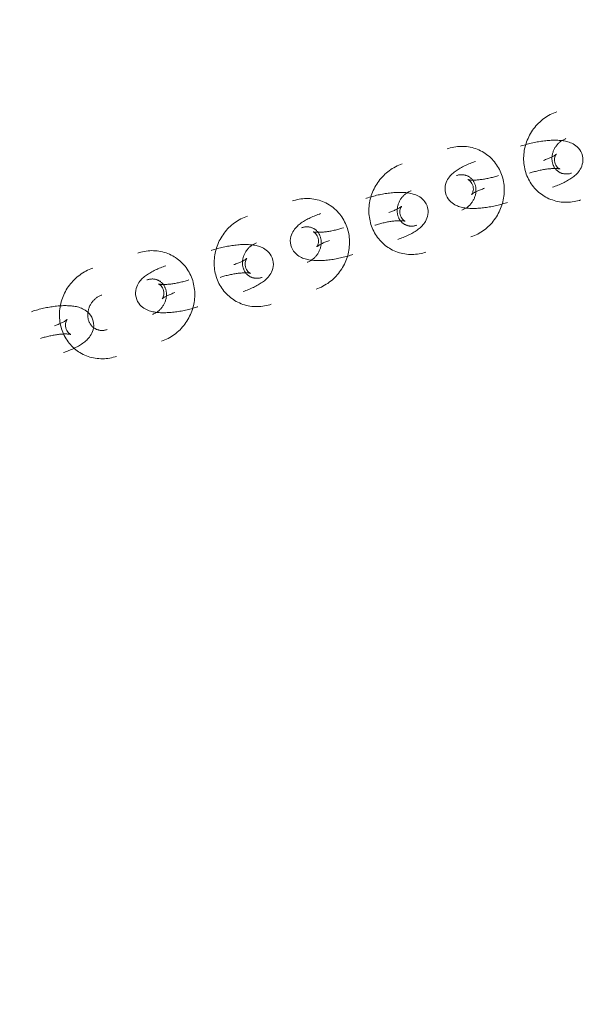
# Model space of a CAD drawing. Header units: millimetres. Extents: x -188930 to 271134, y -158090 to 283816.
# Tile 561 of 610: x 44603 to 44724, y 78927 to 79135. Entities that reach past the tile are written whole.
import ezdxf

# ---------------------------------------------------------------- set-up
doc = ezdxf.new("R2010")
doc.units = ezdxf.units.MM
doc.linetypes.add('AA_PRZERYWANA', pattern=[4, 3, -1])
doc.layers.add('A-DETL-1', color=5, linetype='AA_PRZERYWANA', lineweight=25)
doc.layers.add('I-FURN', color=30, linetype='Continuous', lineweight=9)

# ---------------------------------------------------------------- blocks, each defined once
blk = doc.blocks.new('LARSLAJ_hamak - LARSLAJ_hamak-V31-PZT-dwg')
at = {"layer": 'I-FURN', "flags": 128}
for points in [[(-586.73, -132.74), (-587.01, -132.35), (-587.24, -131.94), (-587.4, -131.52), (-587.51, -131.11), (-587.57, -130.71), (-587.59, -130.34), (-587.58, -129.99), (-587.55, -129.67), (-587.5, -129.36), (-587.43, -129.07), (-587.35, -128.8), (-587.26, -128.53), (-587.16, -128.28), (-587.05, -128.03), (-586.94, -127.79), (-586.81, -127.55), (-586.68, -127.31), (-586.55, -127.08), (-586.4, -126.85), (-586.25, -126.63), (-586.1, -126.4), (-585.94, -126.17), (-585.77, -125.95), (-585.59, -125.72), (-585.41, -125.5), (-585.23, -125.27), (-585.04, -125.05), (-584.84, -124.83), (-584.64, -124.61), (-584.43, -124.39), (-584.22, -124.17), (-584.02, -123.96)], [(-583.71, -128.1), (-583.67, -128.09), (-583.62, -128.08), (-583.56, -128.06), (-583.48, -128.04), (-583.38, -128.01), (-583.27, -127.97), (-583.15, -127.92), (-583.03, -127.87), (-582.89, -127.81), (-582.75, -127.74), (-582.59, -127.66), (-582.44, -127.58), (-582.27, -127.49), (-582.1, -127.39), (-581.93, -127.29), (-581.75, -127.19), (-581.57, -127.07), (-581.38, -126.95), (-581.2, -126.83), (-581.01, -126.7), (-580.82, -126.57), (-580.63, -126.43), (-580.44, -126.29), (-580.25, -126.14), (-580.05, -125.99), (-579.86, -125.84), (-579.68, -125.69), (-579.49, -125.53), (-579.3, -125.37), (-579.12, -125.21), (-578.94, -125.05), (-578.77, -124.89), (-578.6, -124.73), (-578.43, -124.56), (-578.33, -124.46)], [(-587.15, -125.52), (-587.54, -125.49), (-587.93, -125.49), (-588.31, -125.49), (-588.7, -125.52), (-589.08, -125.56), (-589.47, -125.62), (-589.85, -125.7), (-590.22, -125.79), (-590.59, -125.9), (-590.96, -126.02), (-591.32, -126.16), (-591.68, -126.31), (-592.03, -126.48), (-592.37, -126.66), (-592.7, -126.86), (-593.02, -127.07), (-593.34, -127.3), (-593.65, -127.53), (-593.94, -127.78), (-594.23, -128.04), (-594.43, -128.24)], [(-581.63, -142.73), (-581.36, -142.45), (-581.1, -142.16), (-580.86, -141.86), (-580.62, -141.55), (-580.4, -141.23), (-580.19, -140.9), (-579.99, -140.57), (-579.81, -140.22), (-579.63, -139.88), (-579.48, -139.52), (-579.33, -139.16), (-579.2, -138.79), (-579.08, -138.42), (-578.98, -138.05), (-578.88, -137.67), (-578.81, -137.29), (-578.74, -136.9), (-578.7, -136.52), (-578.66, -136.13), (-578.64, -135.74), (-578.63, -135.35), (-578.64, -134.96), (-578.66, -134.57), (-578.7, -134.18), (-578.75, -133.8), (-578.82, -133.41), (-578.89, -133.03), (-578.99, -132.66), (-579.09, -132.28), (-579.22, -131.91), (-579.35, -131.55), (-579.5, -131.19), (-579.66, -130.84), (-579.84, -130.49), (-580.02, -130.15), (-580.23, -129.82), (-580.44, -129.5), (-580.67, -129.18), (-580.91, -128.88), (-581.16, -128.58), (-581.42, -128.3), (-581.69, -128.02), (-581.98, -127.76), (-582.27, -127.51), (-582.58, -127.27), (-582.89, -127.05), (-583.22, -126.84), (-583.55, -126.64), (-583.89, -126.46), (-584.24, -126.29), (-584.6, -126.14), (-584.96, -126), (-585.33, -125.88), (-585.7, -125.77), (-586.08, -125.68), (-586.46, -125.61), (-586.84, -125.55), (-587.15, -125.52)], [(-586.73, -132.74), (-586.4, -133.09), (-586.03, -133.38), (-585.65, -133.62), (-585.26, -133.8), (-584.88, -133.93), (-584.52, -134.02), (-584.18, -134.07), (-583.85, -134.1), (-583.54, -134.1), (-583.24, -134.08), (-582.96, -134.05), (-582.68, -134.01), (-582.41, -133.96), (-582.15, -133.9), (-581.89, -133.83), (-581.63, -133.75), (-581.38, -133.66), (-581.13, -133.57), (-580.88, -133.47), (-580.63, -133.37), (-580.38, -133.25), (-580.12, -133.13), (-579.87, -133.01), (-579.62, -132.88), (-579.37, -132.74), (-579.11, -132.6), (-578.86, -132.45), (-578.61, -132.3), (-578.35, -132.14), (-578.1, -131.97), (-577.84, -131.81), (-577.59, -131.63), (-577.34, -131.45), (-577.08, -131.27), (-576.83, -131.09), (-576.58, -130.9), (-576.33, -130.7), (-576.09, -130.51), (-575.84, -130.31), (-575.6, -130.1), (-575.36, -129.9), (-575.13, -129.69), (-574.89, -129.48), (-574.66, -129.26), (-574.44, -129.05), (-574.21, -128.83), (-574.08, -128.7)], [(-582.12, -128.89), (-582.34, -128.67), (-582.57, -128.48), (-582.8, -128.34), (-583.02, -128.23), (-583.21, -128.17), (-583.38, -128.13), (-583.51, -128.11), (-583.6, -128.1), (-583.67, -128.1), (-583.71, -128.1), (-583.72, -128.1)], [(-582.12, -128.89), (-581.94, -129.15), (-581.79, -129.41), (-581.69, -129.66), (-581.63, -129.9), (-581.6, -130.1), (-581.59, -130.27), (-581.59, -130.4), (-581.6, -130.49), (-581.62, -130.56), (-581.62, -130.59), (-581.63, -130.61)], [(-581.62, -130.6), (-581.61, -130.57), (-581.59, -130.52), (-581.56, -130.46), (-581.52, -130.38), (-581.47, -130.29), (-581.42, -130.19), (-581.35, -130.09), (-581.27, -129.97), (-581.19, -129.85), (-581.09, -129.72), (-580.99, -129.58), (-580.88, -129.44), (-580.77, -129.29), (-580.64, -129.14), (-580.51, -128.99), (-580.37, -128.83), (-580.23, -128.68), (-580.08, -128.51), (-579.93, -128.35), (-579.77, -128.2)], [(-590.18, -132.48), (-590.08, -132.37), (-589.97, -132.27), (-589.85, -132.18), (-589.74, -132.1), (-589.62, -132.01), (-589.5, -131.94), (-589.38, -131.87), (-589.26, -131.81), (-589.14, -131.75), (-589.02, -131.7), (-588.89, -131.65), (-588.77, -131.61), (-588.64, -131.58), (-588.52, -131.55), (-588.39, -131.52), (-588.27, -131.51), (-588.14, -131.49), (-588.02, -131.49), (-587.89, -131.49), (-587.77, -131.49), (-587.68, -131.5)], [(-587.68, -131.5), (-587.56, -131.51), (-587.43, -131.53), (-587.31, -131.55), (-587.19, -131.58), (-587.07, -131.62), (-586.95, -131.66), (-586.83, -131.71), (-586.71, -131.76), (-586.6, -131.82), (-586.48, -131.88), (-586.37, -131.95), (-586.25, -132.02), (-586.14, -132.1), (-586.04, -132.19), (-585.93, -132.28), (-585.83, -132.37), (-585.73, -132.47), (-585.63, -132.58), (-585.54, -132.69), (-585.45, -132.81), (-585.36, -132.93), (-585.28, -133.06), (-585.2, -133.19), (-585.12, -133.33), (-585.05, -133.47), (-584.99, -133.61), (-584.93, -133.76), (-584.87, -133.91), (-584.82, -134.07), (-584.78, -134.23), (-584.74, -134.39), (-584.71, -134.55), (-584.68, -134.72), (-584.66, -134.88), (-584.64, -135.05), (-584.64, -135.22), (-584.63, -135.39), (-584.64, -135.56), (-584.65, -135.73), (-584.66, -135.9), (-584.69, -136.07), (-584.72, -136.24), (-584.75, -136.4), (-584.79, -136.57), (-584.84, -136.73), (-584.89, -136.89), (-584.95, -137.05), (-585.01, -137.2), (-585.08, -137.35), (-585.15, -137.5), (-585.23, -137.64), (-585.31, -137.78), (-585.4, -137.91), (-585.49, -138.04), (-585.59, -138.16), (-585.69, -138.28), (-585.79, -138.4), (-585.87, -138.49)], [(-601.56, -135.38), (-601.83, -135.66), (-602.09, -135.95), (-602.33, -136.25), (-602.57, -136.56), (-602.79, -136.88), (-603, -137.21), (-603.2, -137.54), (-603.38, -137.88), (-603.55, -138.23), (-603.71, -138.59), (-603.86, -138.95), (-603.99, -139.31), (-604.11, -139.68), (-604.21, -140.06), (-604.3, -140.44), (-604.38, -140.82), (-604.44, -141.2), (-604.49, -141.59), (-604.53, -141.98), (-604.55, -142.37), (-604.55, -142.76), (-604.55, -143.15), (-604.52, -143.53), (-604.49, -143.92), (-604.44, -144.31), (-604.37, -144.69), (-604.29, -145.07), (-604.2, -145.45), (-604.09, -145.82), (-603.97, -146.19), (-603.84, -146.56), (-603.69, -146.92), (-603.53, -147.27), (-603.35, -147.62), (-603.16, -147.96), (-602.96, -148.29), (-602.75, -148.61), (-602.52, -148.92), (-602.28, -149.23), (-602.03, -149.52), (-601.77, -149.81), (-601.49, -150.08), (-601.21, -150.34), (-600.91, -150.59), (-600.61, -150.83), (-600.29, -151.06), (-599.97, -151.27), (-599.64, -151.47), (-599.29, -151.65), (-598.95, -151.82), (-598.59, -151.97), (-598.23, -152.11), (-597.86, -152.23), (-597.49, -152.33), (-597.11, -152.42), (-596.73, -152.5), (-596.35, -152.55), (-596.03, -152.59)], [(-595.51, -146.61), (-595.63, -146.6), (-595.75, -146.58), (-595.88, -146.55), (-596, -146.52), (-596.12, -146.49), (-596.24, -146.45), (-596.36, -146.4), (-596.48, -146.35), (-596.59, -146.29), (-596.71, -146.23), (-596.82, -146.16), (-596.93, -146.09), (-597.04, -146.01), (-597.15, -145.92), (-597.26, -145.83), (-597.36, -145.73), (-597.46, -145.63), (-597.56, -145.53), (-597.65, -145.41), (-597.74, -145.3), (-597.83, -145.17), (-597.91, -145.05), (-597.99, -144.91), (-598.07, -144.78), (-598.14, -144.64), (-598.2, -144.49), (-598.26, -144.34), (-598.32, -144.19), (-598.37, -144.04), (-598.41, -143.88), (-598.45, -143.72), (-598.48, -143.55), (-598.51, -143.39), (-598.53, -143.22), (-598.54, -143.05), (-598.55, -142.88), (-598.55, -142.71), (-598.55, -142.54), (-598.54, -142.37), (-598.52, -142.2), (-598.5, -142.04), (-598.47, -141.87), (-598.44, -141.7), (-598.4, -141.54), (-598.35, -141.38), (-598.3, -141.22), (-598.24, -141.06), (-598.18, -140.91), (-598.11, -140.76), (-598.04, -140.61), (-597.96, -140.47), (-597.87, -140.33), (-597.79, -140.19), (-597.7, -140.07), (-597.6, -139.94), (-597.5, -139.82), (-597.4, -139.71), (-597.31, -139.62)], [(-592.58, -141.32), (-592.91, -140.97), (-593.27, -140.68), (-593.66, -140.44), (-594.04, -140.26), (-594.42, -140.13), (-594.78, -140.04), (-595.12, -139.99), (-595.45, -139.96), (-595.76, -139.96), (-596.06, -139.97), (-596.34, -140), (-596.62, -140.05), (-596.89, -140.1), (-597.15, -140.16), (-597.41, -140.23), (-597.67, -140.31), (-597.92, -140.39), (-598.17, -140.49), (-598.42, -140.59), (-598.68, -140.69), (-598.93, -140.8), (-599.18, -140.92), (-599.43, -141.05), (-599.68, -141.18), (-599.93, -141.32), (-600.19, -141.46), (-600.44, -141.61), (-600.7, -141.76), (-600.95, -141.92), (-601.2, -142.08), (-601.46, -142.25), (-601.71, -142.43), (-601.97, -142.6), (-602.22, -142.79), (-602.47, -142.97), (-602.72, -143.16), (-602.97, -143.36), (-603.21, -143.55), (-603.46, -143.75), (-603.7, -143.96), (-603.94, -144.16), (-604.18, -144.37), (-604.41, -144.58), (-604.64, -144.79), (-604.87, -145.01), (-605.09, -145.23), (-605.22, -145.36)], [(-592.58, -141.32), (-592.29, -141.71), (-592.07, -142.12), (-591.9, -142.54), (-591.79, -142.95), (-591.73, -143.34), (-591.71, -143.72), (-591.72, -144.06), (-591.75, -144.39), (-591.81, -144.7), (-591.87, -144.99), (-591.95, -145.26), (-592.04, -145.53), (-592.14, -145.78), (-592.25, -146.03), (-592.37, -146.27), (-592.49, -146.51), (-592.62, -146.74), (-592.76, -146.97), (-592.9, -147.2), (-593.05, -147.43), (-593.2, -147.66), (-593.37, -147.89), (-593.53, -148.11), (-593.71, -148.34), (-593.89, -148.56), (-594.07, -148.78), (-594.26, -149.01), (-594.46, -149.23), (-594.66, -149.45), (-594.87, -149.67), (-595.08, -149.89), (-595.28, -150.1)], [(-597.68, -143.46), (-597.69, -143.49), (-597.71, -143.54), (-597.74, -143.6), (-597.78, -143.68), (-597.83, -143.77), (-597.89, -143.86), (-597.95, -143.97), (-598.03, -144.09), (-598.11, -144.21), (-598.21, -144.34), (-598.31, -144.48), (-598.42, -144.62), (-598.54, -144.77), (-598.66, -144.92), (-598.79, -145.07), (-598.93, -145.22), (-599.07, -145.38), (-599.22, -145.54), (-599.38, -145.7), (-599.53, -145.86)], [(-597.18, -145.16), (-597.36, -144.91), (-597.51, -144.65), (-597.61, -144.39), (-597.67, -144.16), (-597.7, -143.96), (-597.71, -143.79), (-597.71, -143.66), (-597.7, -143.56), (-597.69, -143.5), (-597.68, -143.46), (-597.68, -143.45)], [(-595.6, -145.96), (-595.63, -145.96), (-595.68, -145.98), (-595.75, -145.99), (-595.83, -146.02), (-595.92, -146.05), (-596.03, -146.09), (-596.15, -146.14), (-596.28, -146.19), (-596.41, -146.25), (-596.56, -146.32), (-596.71, -146.4), (-596.87, -146.48), (-597.03, -146.57), (-597.2, -146.66), (-597.37, -146.76), (-597.55, -146.87), (-597.73, -146.99), (-597.92, -147.1), (-598.11, -147.23), (-598.29, -147.36), (-598.48, -147.49), (-598.67, -147.63), (-598.87, -147.77), (-599.06, -147.91), (-599.25, -148.06), (-599.44, -148.21), (-599.63, -148.37), (-599.81, -148.53), (-600, -148.68), (-600.18, -148.85), (-600.36, -149.01), (-600.53, -149.17), (-600.71, -149.33), (-600.87, -149.5), (-600.97, -149.6)], [(-597.18, -145.16), (-596.97, -145.39), (-596.73, -145.58), (-596.5, -145.72), (-596.28, -145.82), (-596.09, -145.89), (-595.93, -145.93), (-595.8, -145.95), (-595.7, -145.96), (-595.63, -145.96), (-595.6, -145.96), (-595.58, -145.96)], [(-593, -145.63), (-593.11, -145.73), (-593.22, -145.83), (-593.33, -145.92), (-593.45, -146.01), (-593.57, -146.09), (-593.69, -146.17), (-593.81, -146.24), (-593.93, -146.3), (-594.05, -146.36), (-594.17, -146.41), (-594.3, -146.46), (-594.42, -146.5), (-594.55, -146.53), (-594.67, -146.56), (-594.8, -146.58), (-594.92, -146.6), (-595.05, -146.61), (-595.17, -146.62), (-595.3, -146.62), (-595.42, -146.62), (-595.51, -146.61)], [(-611.6, -150.01), (-611.99, -149.99), (-612.37, -149.98), (-612.76, -149.99), (-613.15, -150.01), (-613.53, -150.05), (-613.91, -150.11), (-614.29, -150.19), (-614.67, -150.28), (-615.04, -150.39), (-615.41, -150.51), (-615.77, -150.65), (-616.12, -150.8), (-616.47, -150.97), (-616.81, -151.16), (-617.15, -151.35), (-617.47, -151.56), (-617.79, -151.79), (-618.09, -152.02), (-618.39, -152.27), (-618.68, -152.53), (-618.88, -152.73)], [(-606.07, -167.22), (-605.8, -166.94), (-605.55, -166.65), (-605.3, -166.35), (-605.07, -166.04), (-604.84, -165.72), (-604.63, -165.39), (-604.44, -165.06), (-604.25, -164.72), (-604.08, -164.37), (-603.92, -164.01), (-603.78, -163.65), (-603.64, -163.28), (-603.53, -162.91), (-603.42, -162.54), (-603.33, -162.16), (-603.25, -161.78), (-603.19, -161.39), (-603.14, -161.01), (-603.11, -160.62), (-603.09, -160.23), (-603.08, -159.84), (-603.09, -159.45), (-603.11, -159.06), (-603.15, -158.68), (-603.2, -158.29), (-603.26, -157.91), (-603.34, -157.52), (-603.43, -157.15), (-603.54, -156.77), (-603.66, -156.4), (-603.8, -156.04), (-603.94, -155.68), (-604.11, -155.33), (-604.28, -154.98), (-604.47, -154.64), (-604.67, -154.31), (-604.89, -153.99), (-605.11, -153.67), (-605.35, -153.37), (-605.6, -153.07), (-605.86, -152.79), (-606.14, -152.51), (-606.42, -152.25), (-606.72, -152), (-607.02, -151.76), (-607.34, -151.54), (-607.66, -151.33), (-608, -151.13), (-608.34, -150.95), (-608.69, -150.78), (-609.04, -150.63), (-609.4, -150.49), (-609.77, -150.37), (-610.14, -150.26), (-610.52, -150.17), (-610.9, -150.1), (-611.28, -150.04), (-611.6, -150.01)], [(-596.03, -152.59), (-595.65, -152.61), (-595.26, -152.62), (-594.87, -152.61), (-594.49, -152.59), (-594.1, -152.54), (-593.72, -152.49), (-593.34, -152.41), (-592.96, -152.32), (-592.59, -152.21), (-592.23, -152.09), (-591.86, -151.95), (-591.51, -151.79), (-591.16, -151.63), (-590.82, -151.44), (-590.49, -151.24), (-590.16, -151.03), (-589.85, -150.81), (-589.54, -150.57), (-589.24, -150.32), (-588.96, -150.06), (-588.76, -149.87)], [(-615.06, -161.28), (-615.34, -160.89), (-615.57, -160.48), (-615.73, -160.06), (-615.84, -159.65), (-615.9, -159.25), (-615.92, -158.88), (-615.91, -158.53), (-615.88, -158.21), (-615.83, -157.9), (-615.76, -157.61), (-615.68, -157.34), (-615.59, -157.07), (-615.49, -156.82), (-615.38, -156.57), (-615.27, -156.33), (-615.14, -156.09), (-615.01, -155.85), (-614.88, -155.62), (-614.73, -155.39), (-614.58, -155.16), (-614.43, -154.94), (-614.27, -154.71), (-614.1, -154.49), (-613.92, -154.26), (-613.74, -154.04), (-613.56, -153.81), (-613.37, -153.59), (-613.17, -153.37), (-612.97, -153.15), (-612.76, -152.93), (-612.55, -152.71), (-612.35, -152.5)], [(-612.04, -156.64), (-612, -156.63), (-611.95, -156.62), (-611.89, -156.6), (-611.81, -156.58), (-611.71, -156.55), (-611.6, -156.51), (-611.49, -156.46), (-611.36, -156.41), (-611.22, -156.35), (-611.08, -156.28), (-610.92, -156.2), (-610.77, -156.12), (-610.6, -156.03), (-610.43, -155.93), (-610.26, -155.83), (-610.08, -155.73), (-609.9, -155.61), (-609.71, -155.49), (-609.53, -155.37), (-609.34, -155.24), (-609.15, -155.11), (-608.96, -154.97), (-608.77, -154.83), (-608.58, -154.68), (-608.38, -154.53), (-608.2, -154.38), (-608.01, -154.23), (-607.82, -154.07), (-607.64, -153.91), (-607.45, -153.75), (-607.27, -153.59), (-607.1, -153.43), (-606.93, -153.26), (-606.76, -153.1), (-606.66, -153)], [(-614.63, -156.97), (-614.52, -156.86), (-614.41, -156.77), (-614.3, -156.67), (-614.18, -156.59), (-614.07, -156.51), (-613.95, -156.43), (-613.83, -156.36), (-613.71, -156.3), (-613.58, -156.24), (-613.46, -156.19), (-613.34, -156.14), (-613.21, -156.1), (-613.09, -156.07), (-612.96, -156.04), (-612.84, -156.01), (-612.71, -156), (-612.59, -155.99), (-612.46, -155.98), (-612.34, -155.98), (-612.21, -155.98), (-612.12, -155.99)], [(-612.12, -155.99), (-612, -156), (-611.88, -156.02), (-611.76, -156.04), (-611.63, -156.07), (-611.51, -156.11), (-611.39, -156.15), (-611.27, -156.2), (-611.16, -156.25), (-611.04, -156.31), (-610.93, -156.37), (-610.81, -156.44), (-610.7, -156.51), (-610.59, -156.59), (-610.48, -156.68), (-610.38, -156.77), (-610.27, -156.86), (-610.17, -156.96), (-610.08, -157.07), (-609.98, -157.18), (-609.89, -157.3), (-609.8, -157.42), (-609.72, -157.55), (-609.64, -157.68), (-609.57, -157.82), (-609.5, -157.96), (-609.43, -158.1), (-609.37, -158.25), (-609.32, -158.41), (-609.27, -158.56), (-609.22, -158.72), (-609.18, -158.88), (-609.15, -159.04), (-609.13, -159.21), (-609.1, -159.38), (-609.09, -159.54), (-609.08, -159.71), (-609.08, -159.88), (-609.08, -160.05), (-609.09, -160.22), (-609.11, -160.39), (-609.13, -160.56), (-609.16, -160.73), (-609.2, -160.9), (-609.24, -161.06), (-609.28, -161.22), (-609.33, -161.38), (-609.39, -161.54), (-609.46, -161.69), (-609.52, -161.84), (-609.6, -161.99), (-609.67, -162.13), (-609.76, -162.27), (-609.84, -162.4), (-609.94, -162.53), (-610.03, -162.66), (-610.13, -162.77), (-610.23, -162.89), (-610.32, -162.98)], [(-615.06, -161.28), (-614.73, -161.63), (-614.36, -161.92), (-613.98, -162.16), (-613.59, -162.34), (-613.21, -162.47), (-612.85, -162.56), (-612.51, -162.61), (-612.18, -162.63), (-611.87, -162.64), (-611.57, -162.62), (-611.29, -162.59), (-611.01, -162.55), (-610.74, -162.5), (-610.48, -162.44), (-610.22, -162.37), (-609.97, -162.29), (-609.71, -162.2), (-609.46, -162.11), (-609.21, -162.01), (-608.96, -161.91), (-608.71, -161.79), (-608.45, -161.67), (-608.2, -161.55), (-607.95, -161.42), (-607.7, -161.28), (-607.44, -161.14), (-607.19, -160.99), (-606.94, -160.84), (-606.68, -160.68), (-606.43, -160.51), (-606.17, -160.34), (-605.92, -160.17), (-605.67, -159.99), (-605.41, -159.81), (-605.16, -159.63), (-604.91, -159.44), (-604.67, -159.24), (-604.42, -159.04), (-604.17, -158.84), (-603.93, -158.64), (-603.69, -158.44), (-603.46, -158.23), (-603.22, -158.02), (-602.99, -157.8), (-602.77, -157.59), (-602.54, -157.37), (-602.41, -157.24)], [(-610.45, -157.43), (-610.67, -157.21), (-610.9, -157.02), (-611.13, -156.88), (-611.35, -156.77), (-611.54, -156.71), (-611.71, -156.67), (-611.84, -156.65), (-611.93, -156.64), (-612, -156.64), (-612.04, -156.64), (-612.05, -156.64)], [(-610.45, -157.43), (-610.27, -157.69), (-610.13, -157.95), (-610.02, -158.2), (-609.96, -158.44), (-609.93, -158.64), (-609.92, -158.8), (-609.93, -158.94), (-609.93, -159.03), (-609.95, -159.1), (-609.95, -159.13), (-609.96, -159.15)], [(-609.95, -159.13), (-609.94, -159.1), (-609.92, -159.06), (-609.89, -158.99), (-609.85, -158.92), (-609.8, -158.83), (-609.75, -158.73), (-609.68, -158.62), (-609.6, -158.51), (-609.52, -158.38), (-609.42, -158.25), (-609.32, -158.12), (-609.21, -157.98), (-609.1, -157.83), (-608.97, -157.68), (-608.84, -157.53), (-608.7, -157.37), (-608.56, -157.21), (-608.41, -157.05), (-608.26, -156.89), (-608.1, -156.74)], [(-626.01, -159.87), (-626.27, -160.15), (-626.53, -160.44), (-626.78, -160.74), (-627.01, -161.05), (-627.23, -161.37), (-627.44, -161.7), (-627.64, -162.03), (-627.83, -162.37), (-628, -162.72), (-628.16, -163.08), (-628.3, -163.44), (-628.43, -163.8), (-628.55, -164.17), (-628.66, -164.55), (-628.75, -164.93), (-628.83, -165.31), (-628.89, -165.69), (-628.94, -166.08), (-628.97, -166.47), (-628.99, -166.86), (-629, -167.25), (-628.99, -167.64), (-628.97, -168.03), (-628.93, -168.41), (-628.88, -168.8), (-628.82, -169.18), (-628.74, -169.56), (-628.65, -169.94), (-628.54, -170.32), (-628.42, -170.68), (-628.28, -171.05), (-628.13, -171.41), (-627.97, -171.76), (-627.8, -172.11), (-627.61, -172.45), (-627.41, -172.78), (-627.19, -173.1), (-626.97, -173.41), (-626.73, -173.72), (-626.48, -174.02), (-626.21, -174.3), (-625.94, -174.57), (-625.65, -174.84), (-625.36, -175.09), (-625.05, -175.32), (-624.74, -175.55), (-624.41, -175.76), (-624.08, -175.96), (-623.74, -176.14), (-623.39, -176.31), (-623.04, -176.46), (-622.67, -176.6), (-622.31, -176.72), (-621.93, -176.83), (-621.56, -176.92), (-621.18, -176.99), (-620.79, -177.04), (-620.48, -177.08)], [(-617.02, -165.81), (-617.35, -165.46), (-617.72, -165.17), (-618.1, -164.93), (-618.49, -164.75), (-618.86, -164.62), (-619.22, -164.53), (-619.57, -164.48), (-619.9, -164.45), (-620.21, -164.45), (-620.5, -164.47), (-620.79, -164.49), (-621.07, -164.54), (-621.33, -164.59), (-621.6, -164.65), (-621.86, -164.72), (-622.11, -164.8), (-622.37, -164.88), (-622.62, -164.98), (-622.87, -165.08), (-623.12, -165.18), (-623.37, -165.3), (-623.62, -165.41), (-623.87, -165.54), (-624.13, -165.67), (-624.38, -165.81), (-624.63, -165.95), (-624.89, -166.1), (-625.14, -166.25), (-625.4, -166.41), (-625.65, -166.57), (-625.9, -166.74), (-626.16, -166.92), (-626.41, -167.09), (-626.66, -167.28), (-626.91, -167.46), (-627.16, -167.65), (-627.41, -167.85), (-627.66, -168.04), (-627.9, -168.24), (-628.15, -168.45), (-628.38, -168.65), (-628.62, -168.86), (-628.85, -169.07), (-629.08, -169.29), (-629.31, -169.5), (-629.53, -169.72), (-629.67, -169.85)], [(-619.95, -171.1), (-620.08, -171.09), (-620.2, -171.07), (-620.32, -171.04), (-620.44, -171.01), (-620.56, -170.98), (-620.68, -170.94), (-620.8, -170.89), (-620.92, -170.84), (-621.04, -170.78), (-621.15, -170.72), (-621.27, -170.65), (-621.38, -170.58), (-621.49, -170.5), (-621.6, -170.41), (-621.7, -170.32), (-621.8, -170.23), (-621.9, -170.12), (-622, -170.02), (-622.1, -169.9), (-622.19, -169.79), (-622.27, -169.66), (-622.36, -169.54), (-622.44, -169.41), (-622.51, -169.27), (-622.58, -169.13), (-622.65, -168.98), (-622.71, -168.83), (-622.76, -168.68), (-622.81, -168.53), (-622.85, -168.37), (-622.89, -168.21), (-622.93, -168.05), (-622.95, -167.88), (-622.97, -167.71), (-622.99, -167.54), (-623, -167.38), (-623, -167.21), (-622.99, -167.04), (-622.98, -166.87), (-622.97, -166.7), (-622.95, -166.53), (-622.92, -166.36), (-622.88, -166.19), (-622.84, -166.03), (-622.8, -165.87), (-622.74, -165.71), (-622.69, -165.55), (-622.62, -165.4), (-622.55, -165.25), (-622.48, -165.1), (-622.4, -164.96), (-622.32, -164.82), (-622.23, -164.69), (-622.14, -164.56), (-622.05, -164.43), (-621.95, -164.31), (-621.85, -164.2), (-621.76, -164.11)], [(-617.02, -165.81), (-616.74, -166.2), (-616.51, -166.61), (-616.35, -167.03), (-616.24, -167.44), (-616.18, -167.83), (-616.16, -168.21), (-616.17, -168.55), (-616.2, -168.88), (-616.25, -169.19), (-616.32, -169.48), (-616.4, -169.75), (-616.49, -170.02), (-616.59, -170.27), (-616.7, -170.52), (-616.81, -170.76), (-616.93, -171), (-617.06, -171.23), (-617.2, -171.47), (-617.34, -171.7), (-617.49, -171.92), (-617.65, -172.15), (-617.81, -172.38), (-617.98, -172.6), (-618.15, -172.83), (-618.33, -173.05), (-618.52, -173.27), (-618.71, -173.5), (-618.91, -173.72), (-619.11, -173.94), (-619.31, -174.16), (-619.53, -174.38), (-619.73, -174.59)], [(-622.12, -167.95), (-622.14, -167.98), (-622.16, -168.03), (-622.19, -168.09), (-622.23, -168.17), (-622.27, -168.26), (-622.33, -168.36), (-622.4, -168.46), (-622.48, -168.58), (-622.56, -168.7), (-622.65, -168.83), (-622.75, -168.97), (-622.86, -169.11), (-622.98, -169.26), (-623.1, -169.41), (-623.24, -169.56), (-623.37, -169.72), (-623.52, -169.87), (-623.67, -170.03), (-623.82, -170.2), (-623.97, -170.35)], [(-621.63, -169.65), (-621.81, -169.4), (-621.95, -169.14), (-622.05, -168.89), (-622.11, -168.65), (-622.15, -168.45), (-622.16, -168.28), (-622.15, -168.15), (-622.14, -168.06), (-622.13, -167.99), (-622.12, -167.95), (-622.12, -167.94)], [(-620.04, -170.45), (-620.07, -170.45), (-620.12, -170.47), (-620.19, -170.48), (-620.27, -170.51), (-620.37, -170.54), (-620.47, -170.58), (-620.59, -170.63), (-620.72, -170.68), (-620.86, -170.74), (-621, -170.81), (-621.15, -170.89), (-621.31, -170.97), (-621.48, -171.06), (-621.65, -171.15), (-621.82, -171.26), (-622, -171.36), (-622.18, -171.48), (-622.36, -171.59), (-622.55, -171.72), (-622.74, -171.85), (-622.93, -171.98), (-623.12, -172.12), (-623.31, -172.26), (-623.5, -172.41), (-623.69, -172.55), (-623.88, -172.71), (-624.07, -172.86), (-624.26, -173.02), (-624.44, -173.18), (-624.62, -173.34), (-624.8, -173.5), (-624.98, -173.66), (-625.15, -173.82), (-625.32, -173.99), (-625.42, -174.09)], [(-621.63, -169.65), (-621.41, -169.88), (-621.18, -170.07), (-620.95, -170.21), (-620.73, -170.31), (-620.53, -170.38), (-620.37, -170.42), (-620.24, -170.44), (-620.15, -170.45), (-620.08, -170.45), (-620.04, -170.45), (-620.03, -170.45)], [(-617.45, -170.12), (-617.56, -170.22), (-617.67, -170.32), (-617.78, -170.42), (-617.89, -170.5), (-618.01, -170.58), (-618.13, -170.66), (-618.25, -170.73), (-618.37, -170.79), (-618.49, -170.85), (-618.62, -170.9), (-618.74, -170.95), (-618.87, -170.99), (-618.99, -171.02), (-619.12, -171.05), (-619.24, -171.07), (-619.37, -171.09), (-619.49, -171.1), (-619.62, -171.11), (-619.74, -171.11), (-619.86, -171.11), (-619.95, -171.1)], [(-636.04, -174.5), (-636.43, -174.48), (-636.82, -174.47), (-637.2, -174.48), (-637.59, -174.5), (-637.98, -174.54), (-638.36, -174.6), (-638.74, -174.68), (-639.11, -174.77), (-639.48, -174.88), (-639.85, -175), (-640.21, -175.14), (-640.57, -175.29), (-640.92, -175.46), (-641.26, -175.65), (-641.59, -175.84), (-641.91, -176.05), (-642.23, -176.28), (-642.54, -176.52), (-642.83, -176.76), (-643.12, -177.03), (-643.32, -177.22)], [(-630.52, -191.71), (-630.25, -191.43), (-629.99, -191.14), (-629.75, -190.84), (-629.51, -190.53), (-629.29, -190.21), (-629.08, -189.88), (-628.88, -189.55), (-628.7, -189.21), (-628.53, -188.86), (-628.37, -188.5), (-628.22, -188.14), (-628.09, -187.78), (-627.97, -187.4), (-627.87, -187.03), (-627.77, -186.65), (-627.7, -186.27), (-627.63, -185.88), (-627.59, -185.5), (-627.55, -185.11), (-627.53, -184.72), (-627.52, -184.33), (-627.53, -183.94), (-627.55, -183.55), (-627.59, -183.17), (-627.64, -182.78), (-627.71, -182.4), (-627.78, -182.02), (-627.88, -181.64), (-627.98, -181.26), (-628.11, -180.89), (-628.24, -180.53), (-628.39, -180.17), (-628.55, -179.82), (-628.73, -179.47), (-628.91, -179.13), (-629.12, -178.8), (-629.33, -178.48), (-629.56, -178.16), (-629.8, -177.86), (-630.05, -177.56), (-630.31, -177.28), (-630.58, -177.01), (-630.87, -176.74), (-631.16, -176.49), (-631.47, -176.26), (-631.79, -176.03), (-632.11, -175.82), (-632.44, -175.62), (-632.78, -175.44), (-633.13, -175.27), (-633.49, -175.12), (-633.85, -174.98), (-634.22, -174.86), (-634.59, -174.75), (-634.97, -174.66), (-635.35, -174.59), (-635.73, -174.54), (-636.04, -174.5)], [(-620.48, -177.08), (-620.09, -177.1), (-619.71, -177.11), (-619.32, -177.1), (-618.93, -177.08), (-618.55, -177.04), (-618.17, -176.98), (-617.79, -176.9), (-617.41, -176.81), (-617.04, -176.7), (-616.67, -176.58), (-616.31, -176.44), (-615.95, -176.29), (-615.61, -176.12), (-615.27, -175.93), (-614.93, -175.74), (-614.61, -175.52), (-614.29, -175.3), (-613.99, -175.06), (-613.69, -174.81), (-613.4, -174.55), (-613.2, -174.36)], [(-639.5, -185.77), (-639.79, -185.38), (-640.01, -184.97), (-640.18, -184.55), (-640.28, -184.14), (-640.34, -183.74), (-640.37, -183.37), (-640.36, -183.02), (-640.32, -182.7), (-640.27, -182.39), (-640.2, -182.1), (-640.12, -181.83), (-640.03, -181.56), (-639.93, -181.31), (-639.83, -181.06), (-639.71, -180.82), (-639.59, -180.58), (-639.46, -180.35), (-639.32, -180.11), (-639.18, -179.88), (-639.03, -179.66), (-638.87, -179.43), (-638.71, -179.2), (-638.54, -178.98), (-638.37, -178.75), (-638.19, -178.53), (-638, -178.3), (-637.81, -178.08), (-637.62, -177.86), (-637.42, -177.64), (-637.21, -177.42), (-637, -177.2), (-636.8, -176.99)], [(-636.48, -181.13), (-636.45, -181.13), (-636.4, -181.11), (-636.33, -181.09), (-636.25, -181.07), (-636.16, -181.04), (-636.05, -181), (-635.93, -180.95), (-635.8, -180.9), (-635.67, -180.84), (-635.52, -180.77), (-635.37, -180.69), (-635.21, -180.61), (-635.05, -180.52), (-634.88, -180.43), (-634.7, -180.32), (-634.52, -180.22), (-634.34, -180.1), (-634.16, -179.98), (-633.97, -179.86), (-633.78, -179.73), (-633.59, -179.6), (-633.4, -179.46), (-633.21, -179.32), (-633.02, -179.17), (-632.83, -179.03), (-632.64, -178.87), (-632.45, -178.72), (-632.26, -178.56), (-632.08, -178.4), (-631.9, -178.24), (-631.72, -178.08), (-631.54, -177.92), (-631.37, -177.76), (-631.2, -177.59), (-631.1, -177.49)], [(-639.07, -181.46), (-638.97, -181.35), (-638.86, -181.26), (-638.74, -181.16), (-638.63, -181.08), (-638.51, -181), (-638.39, -180.92), (-638.27, -180.85), (-638.15, -180.79), (-638.03, -180.73), (-637.91, -180.68), (-637.78, -180.63), (-637.66, -180.59), (-637.53, -180.56), (-637.41, -180.53), (-637.28, -180.51), (-637.16, -180.49), (-637.03, -180.48), (-636.91, -180.47), (-636.78, -180.47), (-636.66, -180.47), (-636.57, -180.48)], [(-636.57, -180.48), (-636.45, -180.49), (-636.32, -180.51), (-636.2, -180.54), (-636.08, -180.57), (-635.96, -180.6), (-635.84, -180.64), (-635.72, -180.69), (-635.6, -180.74), (-635.49, -180.8), (-635.37, -180.86), (-635.26, -180.93), (-635.14, -181), (-635.03, -181.08), (-634.93, -181.17), (-634.82, -181.26), (-634.72, -181.35), (-634.62, -181.46), (-634.52, -181.56), (-634.43, -181.68), (-634.34, -181.79), (-634.25, -181.91), (-634.17, -182.04), (-634.09, -182.17), (-634.01, -182.31), (-633.94, -182.45), (-633.88, -182.6), (-633.82, -182.74), (-633.76, -182.9), (-633.71, -183.05), (-633.67, -183.21), (-633.63, -183.37), (-633.6, -183.53), (-633.57, -183.7), (-633.55, -183.87), (-633.53, -184.03), (-633.53, -184.2), (-633.52, -184.37), (-633.53, -184.54), (-633.54, -184.71), (-633.55, -184.88), (-633.58, -185.05), (-633.61, -185.22), (-633.64, -185.39), (-633.68, -185.55), (-633.73, -185.71), (-633.78, -185.87), (-633.84, -186.03), (-633.9, -186.18), (-633.97, -186.33), (-634.04, -186.48), (-634.12, -186.62), (-634.2, -186.76), (-634.29, -186.89), (-634.38, -187.02), (-634.48, -187.15), (-634.58, -187.27), (-634.68, -187.38), (-634.76, -187.47)], [(-634.9, -181.92), (-635.11, -181.7), (-635.34, -181.51), (-635.58, -181.37), (-635.8, -181.26), (-635.99, -181.2), (-636.15, -181.16), (-636.28, -181.14), (-636.38, -181.13), (-636.44, -181.13), (-636.48, -181.13), (-636.49, -181.13)], [(-634.4, -183.63), (-634.39, -183.6), (-634.37, -183.55), (-634.34, -183.49), (-634.3, -183.41), (-634.25, -183.32), (-634.19, -183.22), (-634.12, -183.12), (-634.05, -183), (-633.96, -182.88), (-633.87, -182.75), (-633.77, -182.61), (-633.66, -182.47), (-633.54, -182.32), (-633.42, -182.17), (-633.29, -182.02), (-633.15, -181.86), (-633.01, -181.71), (-632.86, -181.55), (-632.7, -181.38), (-632.55, -181.23)], [(-639.5, -185.77), (-639.17, -186.12), (-638.8, -186.41), (-638.42, -186.65), (-638.04, -186.83), (-637.66, -186.96), (-637.3, -187.05), (-636.95, -187.1), (-636.63, -187.13), (-636.32, -187.13), (-636.02, -187.11), (-635.73, -187.08), (-635.46, -187.04), (-635.19, -186.99), (-634.92, -186.93), (-634.67, -186.86), (-634.41, -186.78), (-634.16, -186.7), (-633.9, -186.6), (-633.65, -186.5), (-633.4, -186.4), (-633.15, -186.28), (-632.9, -186.16), (-632.65, -186.04), (-632.4, -185.91), (-632.14, -185.77), (-631.89, -185.63), (-631.64, -185.48), (-631.38, -185.33), (-631.13, -185.17), (-630.87, -185), (-630.62, -184.84), (-630.37, -184.66), (-630.11, -184.48), (-629.86, -184.3), (-629.61, -184.12), (-629.36, -183.93), (-629.11, -183.73), (-628.86, -183.54), (-628.62, -183.34), (-628.38, -183.13), (-628.14, -182.93), (-627.9, -182.72), (-627.67, -182.51), (-627.44, -182.29), (-627.21, -182.08), (-626.99, -181.86), (-626.86, -181.73)], [(-634.9, -181.92), (-634.71, -182.18), (-634.57, -182.44), (-634.47, -182.69), (-634.41, -182.93), (-634.38, -183.13), (-634.37, -183.3), (-634.37, -183.43), (-634.38, -183.52), (-634.39, -183.59), (-634.4, -183.63), (-634.4, -183.64)], [(-650.45, -184.36), (-650.72, -184.64), (-650.98, -184.93), (-651.22, -185.23), (-651.46, -185.54), (-651.68, -185.86), (-651.89, -186.19), (-652.09, -186.52), (-652.27, -186.86), (-652.44, -187.21), (-652.6, -187.57), (-652.75, -187.93), (-652.88, -188.29), (-653, -188.67), (-653.1, -189.04), (-653.19, -189.42), (-653.27, -189.8), (-653.33, -190.19), (-653.38, -190.57), (-653.42, -190.96), (-653.44, -191.35), (-653.44, -191.74), (-653.44, -192.13), (-653.41, -192.52), (-653.38, -192.9), (-653.33, -193.29), (-653.26, -193.67), (-653.18, -194.05), (-653.09, -194.43), (-652.98, -194.81), (-652.86, -195.18), (-652.73, -195.54), (-652.58, -195.9), (-652.42, -196.25), (-652.24, -196.6), (-652.05, -196.94), (-651.85, -197.27), (-651.64, -197.59), (-651.41, -197.91), (-651.17, -198.21), (-650.92, -198.51), (-650.66, -198.79), (-650.38, -199.06), (-650.1, -199.33), (-649.8, -199.58), (-649.5, -199.81), (-649.18, -200.04), (-648.86, -200.25), (-648.53, -200.45), (-648.18, -200.63), (-647.84, -200.8), (-647.48, -200.95), (-647.12, -201.09), (-646.75, -201.21), (-646.38, -201.32), (-646, -201.41), (-645.62, -201.48), (-645.24, -201.53), (-644.92, -201.57)], [(-641.47, -190.3), (-641.8, -189.95), (-642.16, -189.66), (-642.55, -189.42), (-642.93, -189.24), (-643.31, -189.11), (-643.67, -189.02), (-644.01, -188.97), (-644.34, -188.94), (-644.65, -188.94), (-644.95, -188.96), (-645.23, -188.99), (-645.51, -189.03), (-645.78, -189.08), (-646.04, -189.14), (-646.3, -189.21), (-646.56, -189.29), (-646.81, -189.38), (-647.06, -189.47), (-647.31, -189.57), (-647.57, -189.67), (-647.82, -189.79), (-648.07, -189.91), (-648.32, -190.03), (-648.57, -190.16), (-648.83, -190.3), (-649.08, -190.44), (-649.33, -190.59), (-649.59, -190.74), (-649.84, -190.9), (-650.09, -191.07), (-650.35, -191.23), (-650.6, -191.41), (-650.86, -191.59), (-651.11, -191.77), (-651.36, -191.95), (-651.61, -192.14), (-651.86, -192.34), (-652.1, -192.53), (-652.35, -192.73), (-652.59, -192.94), (-652.83, -193.14), (-653.07, -193.35), (-653.3, -193.56), (-653.53, -193.78), (-653.76, -193.99), (-653.98, -194.21), (-654.11, -194.34)], [(-644.4, -195.59), (-644.52, -195.58), (-644.65, -195.56), (-644.77, -195.53), (-644.89, -195.5), (-645.01, -195.47), (-645.13, -195.43), (-645.25, -195.38), (-645.37, -195.33), (-645.48, -195.27), (-645.6, -195.21), (-645.71, -195.14), (-645.82, -195.07), (-645.93, -194.99), (-646.04, -194.9), (-646.15, -194.81), (-646.25, -194.72), (-646.35, -194.61), (-646.45, -194.51), (-646.54, -194.4), (-646.63, -194.28), (-646.72, -194.16), (-646.8, -194.03), (-646.88, -193.9), (-646.96, -193.76), (-647.03, -193.62), (-647.09, -193.47), (-647.15, -193.33), (-647.21, -193.17), (-647.26, -193.02), (-647.3, -192.86), (-647.34, -192.7), (-647.37, -192.54), (-647.4, -192.37), (-647.42, -192.2), (-647.43, -192.04), (-647.44, -191.87), (-647.44, -191.7), (-647.44, -191.53), (-647.43, -191.36), (-647.41, -191.19), (-647.39, -191.02), (-647.36, -190.85), (-647.33, -190.68), (-647.29, -190.52), (-647.24, -190.36), (-647.19, -190.2), (-647.13, -190.04), (-647.07, -189.89), (-647, -189.74), (-646.93, -189.59), (-646.85, -189.45), (-646.77, -189.31), (-646.68, -189.18), (-646.59, -189.05), (-646.49, -188.92), (-646.39, -188.8), (-646.29, -188.69), (-646.2, -188.6)], [(-641.47, -190.3), (-641.18, -190.69), (-640.96, -191.1), (-640.79, -191.52), (-640.68, -191.93), (-640.62, -192.33), (-640.6, -192.7), (-640.61, -193.05), (-640.64, -193.37), (-640.7, -193.68), (-640.76, -193.97), (-640.84, -194.24), (-640.94, -194.51), (-641.03, -194.76), (-641.14, -195.01), (-641.26, -195.25), (-641.38, -195.49), (-641.51, -195.73), (-641.65, -195.96), (-641.79, -196.19), (-641.94, -196.41), (-642.09, -196.64), (-642.26, -196.87), (-642.42, -197.09), (-642.6, -197.32), (-642.78, -197.54), (-642.96, -197.77), (-643.15, -197.99), (-643.35, -198.21), (-643.55, -198.43), (-643.76, -198.65), (-643.97, -198.87), (-644.17, -199.08)], [(-646.57, -192.44), (-646.58, -192.47), (-646.6, -192.52), (-646.63, -192.58), (-646.67, -192.66), (-646.72, -192.75), (-646.78, -192.85), (-646.84, -192.95), (-646.92, -193.07), (-647, -193.19), (-647.1, -193.32), (-647.2, -193.46), (-647.31, -193.6), (-647.43, -193.75), (-647.55, -193.9), (-647.68, -194.05), (-647.82, -194.21), (-647.96, -194.36), (-648.11, -194.52), (-648.27, -194.69), (-648.42, -194.84)], [(-646.07, -194.15), (-646.25, -193.89), (-646.4, -193.63), (-646.5, -193.38), (-646.56, -193.14), (-646.59, -192.94), (-646.6, -192.77), (-646.6, -192.64), (-646.59, -192.55), (-646.58, -192.48), (-646.57, -192.45), (-646.57, -192.43)], [(-644.49, -194.94), (-644.52, -194.95), (-644.57, -194.96), (-644.64, -194.98), (-644.72, -195), (-644.81, -195.03), (-644.92, -195.07), (-645.04, -195.12), (-645.17, -195.17), (-645.3, -195.23), (-645.45, -195.3), (-645.6, -195.38), (-645.76, -195.46), (-645.92, -195.55), (-646.09, -195.64), (-646.26, -195.75), (-646.44, -195.85), (-646.62, -195.97), (-646.81, -196.09), (-647, -196.21), (-647.18, -196.34), (-647.37, -196.47), (-647.56, -196.61), (-647.76, -196.75), (-647.95, -196.9), (-648.14, -197.05), (-648.33, -197.2), (-648.52, -197.35), (-648.7, -197.51), (-648.89, -197.67), (-649.07, -197.83), (-649.25, -197.99), (-649.42, -198.15), (-649.6, -198.31), (-649.76, -198.48), (-649.86, -198.58)], [(-646.07, -194.15), (-645.86, -194.37), (-645.62, -194.56), (-645.39, -194.7), (-645.17, -194.81), (-644.98, -194.87), (-644.82, -194.91), (-644.69, -194.93), (-644.59, -194.94), (-644.52, -194.94), (-644.49, -194.94), (-644.48, -194.94)], [(-641.89, -194.61), (-642, -194.72), (-642.11, -194.81), (-642.22, -194.91), (-642.34, -194.99), (-642.46, -195.07), (-642.58, -195.15), (-642.7, -195.22), (-642.82, -195.28), (-642.94, -195.34), (-643.06, -195.39), (-643.19, -195.44), (-643.31, -195.48), (-643.44, -195.51), (-643.56, -195.54), (-643.69, -195.56), (-643.81, -195.58), (-643.94, -195.59), (-644.06, -195.6), (-644.19, -195.6), (-644.31, -195.6), (-644.4, -195.59)], [(-660.49, -198.99), (-660.88, -198.97), (-661.26, -198.96), (-661.65, -198.97), (-662.04, -198.99), (-662.42, -199.04), (-662.8, -199.09), (-663.18, -199.17), (-663.56, -199.26), (-663.93, -199.37), (-664.3, -199.49), (-664.66, -199.63), (-665.01, -199.79), (-665.36, -199.95), (-665.7, -200.14), (-666.04, -200.33), (-666.36, -200.55), (-666.68, -200.77), (-666.98, -201.01), (-667.28, -201.26), (-667.57, -201.52), (-667.77, -201.71)], [(-654.96, -216.2), (-654.69, -215.92), (-654.44, -215.63), (-654.19, -215.33), (-653.96, -215.02), (-653.73, -214.7), (-653.52, -214.37), (-653.33, -214.04), (-653.14, -213.7), (-652.97, -213.35), (-652.81, -212.99), (-652.67, -212.63), (-652.53, -212.27), (-652.42, -211.9), (-652.31, -211.52), (-652.22, -211.14), (-652.14, -210.76), (-652.08, -210.38), (-652.03, -209.99), (-652, -209.6), (-651.98, -209.21), (-651.97, -208.82), (-651.98, -208.43), (-652, -208.04), (-652.04, -207.66), (-652.09, -207.27), (-652.15, -206.89), (-652.23, -206.51), (-652.32, -206.13), (-652.43, -205.76), (-652.55, -205.39), (-652.69, -205.02), (-652.83, -204.66), (-653, -204.31), (-653.17, -203.96), (-653.36, -203.62), (-653.56, -203.29), (-653.78, -202.97), (-654, -202.66), (-654.24, -202.35), (-654.49, -202.06), (-654.76, -201.77), (-655.03, -201.5), (-655.31, -201.23), (-655.61, -200.98), (-655.92, -200.75), (-656.23, -200.52), (-656.55, -200.31), (-656.89, -200.11), (-657.23, -199.93), (-657.58, -199.76), (-657.93, -199.61), (-658.29, -199.47), (-658.66, -199.35), (-659.03, -199.24), (-659.41, -199.16), (-659.79, -199.08), (-660.17, -199.03), (-660.49, -198.99)], [(-644.92, -201.57), (-644.54, -201.59), (-644.15, -201.6), (-643.76, -201.59), (-643.38, -201.57), (-642.99, -201.53), (-642.61, -201.47), (-642.23, -201.39), (-641.85, -201.3), (-641.48, -201.19), (-641.12, -201.07), (-640.75, -200.93), (-640.4, -200.78), (-640.05, -200.61), (-639.71, -200.42), (-639.38, -200.23), (-639.05, -200.02), (-638.74, -199.79), (-638.43, -199.55), (-638.13, -199.31), (-637.85, -199.04), (-637.65, -198.85)], [(-663.95, -210.26), (-664.23, -209.87), (-664.46, -209.46), (-664.62, -209.04), (-664.73, -208.63), (-664.79, -208.24), (-664.81, -207.86), (-664.8, -207.52), (-664.77, -207.19), (-664.72, -206.88), (-664.65, -206.59), (-664.57, -206.32), (-664.48, -206.05), (-664.38, -205.8), (-664.27, -205.55), (-664.16, -205.31), (-664.03, -205.07), (-663.9, -204.84), (-663.77, -204.6), (-663.62, -204.37), (-663.47, -204.15), (-663.32, -203.92), (-663.16, -203.69), (-662.99, -203.47), (-662.82, -203.24), (-662.64, -203.02), (-662.45, -202.8), (-662.26, -202.57), (-662.06, -202.35), (-661.86, -202.13), (-661.65, -201.91), (-661.44, -201.69), (-661.24, -201.48)], [(-660.93, -205.62), (-660.89, -205.62), (-660.84, -205.6), (-660.78, -205.59), (-660.7, -205.56), (-660.6, -205.53), (-660.49, -205.49), (-660.38, -205.44), (-660.25, -205.39), (-660.11, -205.33), (-659.97, -205.26), (-659.81, -205.18), (-659.66, -205.1), (-659.49, -205.01), (-659.32, -204.92), (-659.15, -204.81), (-658.97, -204.71), (-658.79, -204.59), (-658.6, -204.48), (-658.42, -204.35), (-658.23, -204.22), (-658.04, -204.09), (-657.85, -203.95), (-657.66, -203.81), (-657.47, -203.66), (-657.28, -203.52), (-657.09, -203.36), (-656.9, -203.21), (-656.71, -203.05), (-656.53, -202.89), (-656.34, -202.73), (-656.16, -202.57), (-655.99, -202.41), (-655.82, -202.25), (-655.65, -202.08), (-655.55, -201.98)], [(-663.95, -210.26), (-663.62, -210.61), (-663.25, -210.9), (-662.87, -211.14), (-662.48, -211.32), (-662.11, -211.45), (-661.74, -211.54), (-661.4, -211.59), (-661.07, -211.62), (-660.76, -211.62), (-660.46, -211.61), (-660.18, -211.58), (-659.9, -211.53), (-659.63, -211.48), (-659.37, -211.42), (-659.11, -211.35), (-658.86, -211.27), (-658.6, -211.19), (-658.35, -211.09), (-658.1, -210.99), (-657.85, -210.89), (-657.6, -210.77), (-657.34, -210.66), (-657.09, -210.53), (-656.84, -210.4), (-656.59, -210.26), (-656.33, -210.12), (-656.08, -209.97), (-655.83, -209.82), (-655.57, -209.66), (-655.32, -209.5), (-655.06, -209.33), (-654.81, -209.15), (-654.56, -208.98), (-654.31, -208.79), (-654.05, -208.61), (-653.8, -208.42), (-653.56, -208.22), (-653.31, -208.03), (-653.06, -207.83), (-652.82, -207.62), (-652.58, -207.42), (-652.35, -207.21), (-652.11, -207), (-651.88, -206.78), (-651.66, -206.57), (-651.43, -206.35), (-651.3, -206.22)], [(-663.52, -205.95), (-663.41, -205.85), (-663.3, -205.75), (-663.19, -205.65), (-663.07, -205.57), (-662.96, -205.49), (-662.84, -205.41), (-662.72, -205.34), (-662.6, -205.28), (-662.47, -205.22), (-662.35, -205.17), (-662.23, -205.12), (-662.1, -205.08), (-661.98, -205.05), (-661.85, -205.02), (-661.73, -205), (-661.6, -204.98), (-661.48, -204.97), (-661.35, -204.96), (-661.23, -204.96), (-661.1, -204.96), (-661.01, -204.97)], [(-661.01, -204.97), (-660.89, -204.98), (-660.77, -205), (-660.65, -205.03), (-660.52, -205.06), (-660.4, -205.09), (-660.28, -205.13), (-660.16, -205.18), (-660.05, -205.23), (-659.93, -205.29), (-659.82, -205.35), (-659.7, -205.42), (-659.59, -205.49), (-659.48, -205.57), (-659.37, -205.66), (-659.27, -205.75), (-659.16, -205.85), (-659.06, -205.95), (-658.97, -206.05), (-658.87, -206.17), (-658.78, -206.28), (-658.69, -206.41), (-658.61, -206.53), (-658.53, -206.67), (-658.46, -206.8), (-658.39, -206.94), (-658.32, -207.09), (-658.26, -207.24), (-658.21, -207.39), (-658.16, -207.54), (-658.11, -207.7), (-658.07, -207.86), (-658.04, -208.03), (-658.02, -208.19), (-657.99, -208.36), (-657.98, -208.53), (-657.97, -208.7), (-657.97, -208.87), (-657.97, -209.04), (-657.98, -209.21), (-658, -209.37), (-658.02, -209.54), (-658.05, -209.71), (-658.09, -209.88), (-658.13, -210.04), (-658.17, -210.2), (-658.22, -210.36), (-658.28, -210.52), (-658.35, -210.67), (-658.41, -210.82), (-658.49, -210.97), (-658.57, -211.11), (-658.65, -211.25), (-658.74, -211.38), (-658.83, -211.51), (-658.92, -211.64), (-659.02, -211.76), (-659.12, -211.87), (-659.21, -211.96)], [(-659.34, -206.42), (-659.56, -206.19), (-659.79, -206), (-660.02, -205.86), (-660.24, -205.76), (-660.43, -205.69), (-660.6, -205.65), (-660.73, -205.63), (-660.82, -205.62), (-660.89, -205.62), (-660.93, -205.62), (-660.94, -205.62)], [(-659.34, -206.42), (-659.16, -206.67), (-659.02, -206.93), (-658.91, -207.18), (-658.85, -207.42), (-658.82, -207.62), (-658.81, -207.79), (-658.82, -207.92), (-658.83, -208.01), (-658.84, -208.08), (-658.84, -208.12), (-658.85, -208.13)], [(-658.84, -208.12), (-658.83, -208.09), (-658.81, -208.04), (-658.78, -207.98), (-658.74, -207.9), (-658.69, -207.81), (-658.64, -207.71), (-658.57, -207.61), (-658.49, -207.49), (-658.41, -207.37), (-658.31, -207.24), (-658.21, -207.1), (-658.1, -206.96), (-657.99, -206.81), (-657.86, -206.66), (-657.73, -206.51), (-657.59, -206.35), (-657.45, -206.2), (-657.3, -206.04), (-657.15, -205.87), (-656.99, -205.72)]]:
    blk.add_lwpolyline(points, dxfattribs=at)

msp = doc.modelspace()

# ---------------------------------------------------------------- linework, layer by layer
at = {"layer": 'A-DETL-1'}
msp.add_arc((41477.35, 67739.67), 13801.5, 353.495703, 77.182857, dxfattribs=at)

# ---------------------------------------------------------------- block references
at = {"layer": 'I-FURN', "rotation": 153.5634422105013}
msp.add_blockref('LARSLAJ_hamak - LARSLAJ_hamak-V31-PZT-dwg', (44034.39, 79213.57), dxfattribs=at)

doc.saveas('drawing.dxf')
